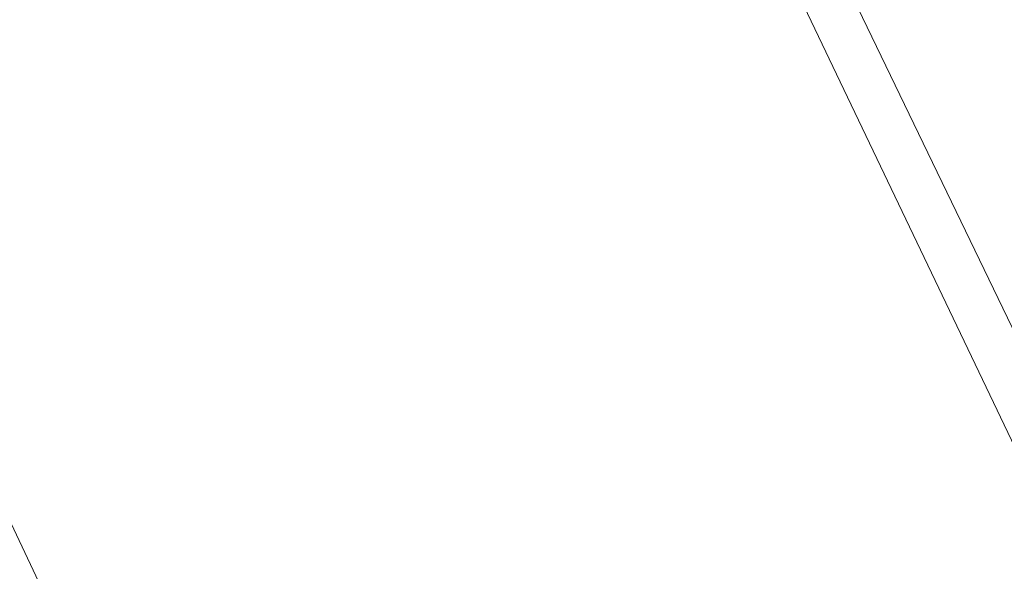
# Model space of a CAD drawing. Header units: metres. Extents: x 163628 to 167676, y 402708 to 405373.
# Tile 644 of 656: x 166396.875 to 166398.415, y 404388.671 to 404389.535. Entities that reach past the tile are written whole.
import ezdxf

# ---------------------------------------------------------------- set-up
doc = ezdxf.new("R2010")
doc.units = ezdxf.units.M
for name, color, linetype, lineweight in [('X-CA190022.004-UO-BGT_Ondergrond$0$GE_203_VGOHaag_Lijn_GEM', 253, 'X-CA190022.004-UO-BGT_Ondergrond$0$Heg', 9), ('X-CA190022.004-UO-BGT_Ondergrond$0$GE_314_WGDRijbaanLokaleweg_Vlak_GEM', 253, 'Continuous', 9), ('X-CA190022.004-UO-BGT_Ondergrond$0$GE_363_OWGBerm_openverharding_Vlak_GEM', 253, 'Continuous', 9), ('X-CA190022.004-UO-BGT_Ondergrond$0$GE_401_OTDErf_Vlak_GEM', 253, 'Continuous', 9), ('X-CA190022.004-UO-KAD_Percelen$0$B-WE-KG-GRENS_PERCEEL-GV', 150, 'Continuous', 9)]:
    doc.layers.add(name, color=color, linetype=linetype, lineweight=lineweight)
doc.linetypes.add('X-CA190022.004-UO-BGT_Ondergrond$0$Heg', pattern='A,5,-1.5,[2,dgnlstyle-meierijstad.shx,S=0.007937,R=45,X=0,Y=0],-1.5', length=8)

msp = doc.modelspace()

# ---------------------------------------------------------------- linework, layer by layer
at = {"layer": 'X-CA190022.004-UO-BGT_Ondergrond$0$GE_203_VGOHaag_Lijn_GEM'}
msp.add_line((166399.4, 404386.836), (166392.163, 404401.997), dxfattribs=at)
at = {"layer": 'X-CA190022.004-UO-BGT_Ondergrond$0$GE_314_WGDRijbaanLokaleweg_Vlak_GEM', "flags": 128}
msp.add_lwpolyline([(166391.753, 404399.586), (166398.415, 404385.451), (166398.144, 404385.323)], dxfattribs=at)
at = {"layer": 'X-CA190022.004-UO-BGT_Ondergrond$0$GE_314_WGDRijbaanLokaleweg_Vlak_GEM', "extrusion": (0, 0, -1)}
msp.add_arc((-166817.5161, 404591.6157), 467.3645, 333.807036, 337.450892, dxfattribs=at)
at = {"layer": 'X-CA190022.004-UO-BGT_Ondergrond$0$GE_314_WGDRijbaanLokaleweg_Vlak_GEM'}
msp.add_arc((166817.5161, 404591.6157), 467.3645, 202.549108, 206.192964, dxfattribs=at)
at = {"layer": 'X-CA190022.004-UO-BGT_Ondergrond$0$GE_363_OWGBerm_openverharding_Vlak_GEM', "flags": 128}
for points in [[(166389.676, 404407.712), (166392.163, 404401.997), (166399.4, 404386.836)], [(166398.415, 404385.451), (166391.753, 404399.586)]]:
    msp.add_lwpolyline(points, dxfattribs=at)
at = {"layer": 'X-CA190022.004-UO-BGT_Ondergrond$0$GE_401_OTDErf_Vlak_GEM', "flags": 128}
msp.add_lwpolyline([(166399.4, 404386.836), (166392.163, 404401.997), (166389.676, 404407.712)], dxfattribs=at)
at = {"layer": 'X-CA190022.004-UO-KAD_Percelen$0$B-WE-KG-GRENS_PERCEEL-GV', "flags": 128}
msp.add_lwpolyline([(166388.877, 404376.557), (166406.027, 404384.829), (166405.577, 404384.637), (166405.111, 404384.49), (166404.632, 404384.389), (166404.147, 404384.336), (166403.658, 404384.33), (166403.172, 404384.372), (166402.692, 404384.461), (166402.223, 404384.597), (166401.768, 404384.777), (166401.334, 404385.001), (166400.923, 404385.266), (166400.542, 404385.571), (166400.19, 404385.911), (166399.875, 404386.284), (166399.597, 404386.686), (166399.36, 404387.114), (166391.798, 404402.829), (166390.732, 404405.282), (166389.686, 404407.743), (166387.78, 404412.373), (166385.945, 404417.03)], dxfattribs=at)
msp.add_lwpolyline([(166399.36, 404387.114), (166399.597, 404386.686), (166399.875, 404386.284), (166400.19, 404385.911), (166400.542, 404385.571), (166400.923, 404385.266), (166401.334, 404385.001), (166401.768, 404384.777), (166402.223, 404384.597), (166402.692, 404384.461), (166403.172, 404384.372), (166403.658, 404384.33), (166404.147, 404384.336), (166404.632, 404384.389), (166405.111, 404384.49), (166405.577, 404384.637), (166406.027, 404384.829), (166417.991, 404390.555), (166413.537, 404399.893), (166409.526, 404408.325), (166405.957, 404415.558), (166389.686, 404407.743), (166390.732, 404405.282), (166391.798, 404402.829)], close=True, dxfattribs=at)

doc.saveas('drawing.dxf')
